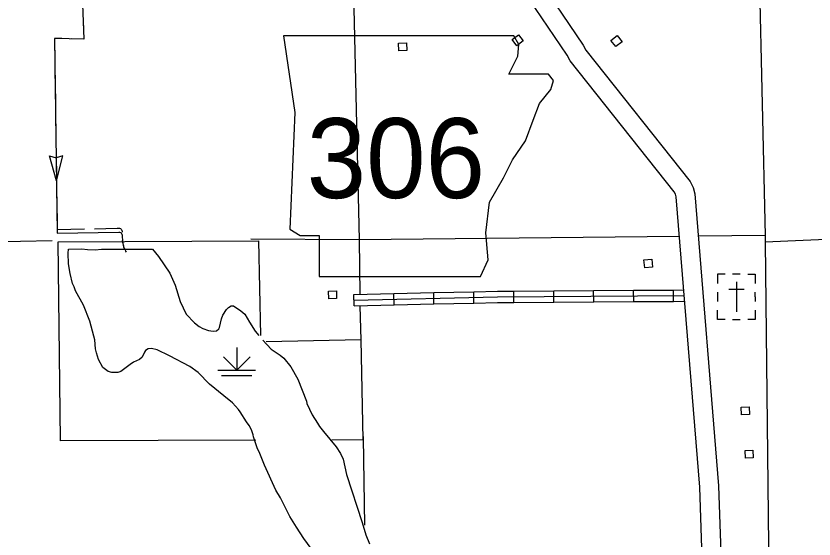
# Model space of a CAD drawing. Extents: x 1084508 to 1142749, y 1057638 to 1093403.
# Drawn here: x 1092618 to 1095928, y 1089787 to 1091956 of the extents above; entities that cross this region are included whole.
import ezdxf

# ---------------------------------------------------------------- set-up
doc = ezdxf.new("R2010")
doc.units = 0
for name, color, linetype in [('Level 10', 7, 'Continuous'), ('Level 21', 7, 'Continuous'), ('Level 32', 7, 'Continuous'), ('Level 35', 7, 'Continuous'), ('Level 4', 7, 'Continuous'), ('Level 43', 7, 'Continuous'), ('Level 44', 7, 'Continuous'), ('Level 5', 7, 'Continuous'), ('Level 56', 7, 'Continuous'), ('Level 57', 7, 'Continuous'), ('Level 7', 7, 'Continuous')]:
    doc.layers.add(name, color=color, linetype=linetype)

msp = doc.modelspace()

# ---------------------------------------------------------------- linework, layer by layer
at = {"layer": 'Level 10'}
for points in [[(1094300.6, 1092611.4), (1094543, 1092450.8), (1094569.1, 1092428), (1094969.7, 1091834.7), (1094981.8, 1091813.8), (1095413.5, 1091269.6), (1095426.6, 1091245.4), (1095433.4, 1091218.2), (1095532, 1090007), (1095553.6, 1089372.3), (1095564.6, 1089178.3)], [(1094300.6, 1092611.4), (1094543, 1092450.8), (1094569.1, 1092428), (1094969.7, 1091834.7), (1094981.8, 1091813.8), (1095413.5, 1091269.6), (1095426.6, 1091245.4), (1095433.4, 1091218.2), (1095532, 1090007), (1095553.6, 1089372.3), (1095564.6, 1089178.3)], [(1095486.4, 1089171.3), (1095475.3, 1089368.7), (1095453.7, 1090002.4), (1095355.7, 1091205.5), (1095352.9, 1091216.7), (1095347.8, 1091226.1), (1094916.7, 1091769.6), (1094903.1, 1091793.1), (1094509.9, 1092375.5), (1094495.3, 1092388.2), (1094257.3, 1092546)], [(1095486.4, 1089171.3), (1095475.3, 1089368.7), (1095453.7, 1090002.4), (1095355.7, 1091205.5), (1095352.9, 1091216.7), (1095347.8, 1091226.1), (1094916.7, 1091769.6), (1094903.1, 1091793.1), (1094509.9, 1092375.5), (1094495.3, 1092388.2), (1094257.3, 1092546)]]:
    msp.add_lwpolyline(points, dxfattribs=at)
at = {"layer": 'Level 21'}
msp.add_lwpolyline([(1093726.8, 1091874.3), (1093774.6, 1091555.6), (1093753.4, 1091072.4), (1093795.9, 1091045.9), (1093875.5, 1091045.9), (1093875.5, 1090875.9), (1094544.6, 1090875.9), (1094576.5, 1090945), (1094565.9, 1091056.5), (1094581.8, 1091183.9), (1094640.2, 1091284.8), (1094677.4, 1091359.2), (1094730.5, 1091438.8), (1094762.3, 1091523.8), (1094788.9, 1091592.8), (1094836.7, 1091651.2), (1094847.3, 1091688.4), (1094826.1, 1091715), (1094661.4, 1091715), (1094698.6, 1091789.3), (1094703.9, 1091837.1), (1094681.9, 1091873.8)], close=True, dxfattribs=at)
at = {"layer": 'Level 32'}
for p, q in [((1094020, 1090754.6), (1094019, 1090801.6)), ((1094185.7, 1090758.1), (1094184.7, 1090805.2)), ((1094351.4, 1090761.6), (1094350.4, 1090808.7)), ((1094517.1, 1090765.2), (1094516.1, 1090812.2)), ((1094682.4, 1090767.7), (1094682.1, 1090814.8)), ((1094848.2, 1090768.9), (1094847.8, 1090816)), ((1095013.9, 1090770.1), (1095013.6, 1090817.2)), ((1095179.6, 1090771.3), (1095179.3, 1090818.4)), ((1095345.3, 1090772.5), (1095345, 1090819.6))]:
    msp.add_line(p, q, dxfattribs=at)
for points in [[(1094019, 1090801.6), (1094184.7, 1090805.2)], [(1094184.7, 1090805.2), (1094350.4, 1090808.7)], [(1094350.4, 1090808.7), (1094516.1, 1090812.2)], [(1094516.1, 1090812.2), (1094614.4, 1090814.3), (1094682.1, 1090814.8)], [(1094682.1, 1090814.8), (1094847.8, 1090816)], [(1094847.8, 1090816), (1095013.6, 1090817.2)], [(1095013.6, 1090817.2), (1095179.3, 1090818.4)], [(1095179.3, 1090818.4), (1095345, 1090819.6)], [(1095345, 1090819.6), (1095388.8, 1090819.9)], [(1094019.5, 1090778.1), (1094614.8, 1090790.8), (1095389, 1090796.4)], [(1094351.4, 1090761.6), (1094517.1, 1090765.2)], [(1094517.1, 1090765.2), (1094615.1, 1090767.3), (1094682.4, 1090767.7)], [(1094682.4, 1090767.7), (1094848.2, 1090768.9)], [(1094848.2, 1090768.9), (1095013.9, 1090770.1)], [(1095013.9, 1090770.1), (1095179.6, 1090771.3)], [(1095179.6, 1090771.3), (1095345.3, 1090772.5)], [(1095345.3, 1090772.5), (1095389.2, 1090772.9)], [(1094020, 1090754.6), (1094185.7, 1090758.1)], [(1094185.7, 1090758.1), (1094351.4, 1090761.6)]]:
    msp.add_lwpolyline(points, dxfattribs=at)
at = {"layer": 'Level 35'}
msp.add_line((1092836.3, 1090989), (1092890.4, 1090990.6), dxfattribs=at)
for points in [[(1092940.6, 1090628.6), (1092924.4, 1090691), (1092898.1, 1090756.1), (1092865, 1090816.6), (1092859.4, 1090832.2), (1092852.5, 1090847), (1092842.2, 1090887.6), (1092835.6, 1090928.3), (1092834.3, 1090971.7), (1092836.3, 1090989)], [(1092890.4, 1090990.3), (1092915.1, 1090987.6), (1092946.2, 1090986.7), (1092973.1, 1090988.3), (1093184.8, 1090989.5)], [(1093184.8, 1090989.5), (1093208.6, 1090958), (1093255.6, 1090889.2), (1093277.9, 1090839.7), (1093298.6, 1090771.8), (1093323.9, 1090719.8), (1093358, 1090683.3), (1093377.4, 1090668.9), (1093393.5, 1090659.4), (1093415.8, 1090651.4), (1093435.8, 1090649), (1093449.3, 1090650.2), (1093459, 1090658.1), (1093461.4, 1090663.8)], [(1093461.4, 1090663.8), (1093470.1, 1090700.7), (1093476.4, 1090715.4), (1093490.7, 1090738.6), (1093499.8, 1090746.5), (1093510.3, 1090753.9), (1093520.4, 1090753.6), (1093550.7, 1090732.7), (1093566.4, 1090718.8), (1093586.5, 1090686.8), (1093610.5, 1090649.3), (1093625.3, 1090630.5)], [(1093541.3, 1090323.5), (1093516.4, 1090351.5), (1093480.6, 1090381.1), (1093420.3, 1090428.6), (1093373.2, 1090477.2), (1093339.5, 1090502.4), (1093254.1, 1090546.5), (1093203.1, 1090571.6), (1093179.9, 1090577.1), (1093166.1, 1090575.9), (1093155, 1090569.2), (1093150.3, 1090561.5), (1093140.9, 1090541), (1093129.7, 1090531.1), (1093104.9, 1090520.1), (1093091.1, 1090510.8), (1093053.4, 1090481), (1093040, 1090477.3), (1093015.5, 1090477.7), (1093000.2, 1090482.2), (1092978.2, 1090498), (1092959.9, 1090531), (1092951.3, 1090559.7), (1092947.6, 1090575.3), (1092944.3, 1090612.4), (1092940.6, 1090628.6)], [(1093641.8, 1090611.9), (1093676.9, 1090574.9), (1093713.1, 1090549.2), (1093728.4, 1090536.5), (1093757.1, 1090501), (1093786.7, 1090449.9), (1093822.2, 1090358), (1093823.8, 1090349.2), (1093846.3, 1090301.5), (1093869, 1090267.7), (1093876.4, 1090254.1), (1093887.1, 1090239.4), (1093893.6, 1090233.1), (1093945.1, 1090168.8), (1093963.4, 1090142.1)], [(1093842.3, 1089747), (1093811.8, 1089789.3), (1093781.7, 1089835.5), (1093753.7, 1089879.8), (1093714.9, 1089957.1), (1093696.1, 1089988.8), (1093648.1, 1090093.1), (1093629.4, 1090141), (1093618.4, 1090164.5), (1093602.8, 1090211.1), (1093601.9, 1090219.6), (1093594.2, 1090239.8), (1093584.4, 1090258.3), (1093574.1, 1090273.1), (1093548.3, 1090314.9), (1093541.3, 1090323.5)], [(1093963.4, 1090142.1), (1093975.3, 1090117.4), (1093988.7, 1090054.2), (1094054.3, 1089855.1), (1094069.5, 1089804), (1094084.7, 1089766.8)]]:
    msp.add_lwpolyline(points, dxfattribs=at)
at = {"layer": 'Level 4'}
msp.add_lwpolyline([(1095683.4, 1092908.6), (1095686.9, 1092721.2), (1095687.7, 1092681.2), (1095724.4, 1091045.1), (1095725.5, 1091017.6), (1095743.4, 1089383.2)], dxfattribs=at)
at = {"layer": 'Level 43'}
for p, q in [((1092785.9, 1091271.8), (1092756.5, 1091375.4)), ((1092756.5, 1091375.4), (1092784.3, 1091368.4)), ((1092812.3, 1091376.2), (1092784.7, 1091368.4)), ((1092785.9, 1091271.8), (1092812.3, 1091376.2))]:
    msp.add_line(p, q, dxfattribs=at)
for points in [[(1092889.3, 1092114), (1092898.7, 1091860.5), (1092777.7, 1091862.9), (1092788.9, 1091055)], [(1092895.9, 1091935.4), (1092898.7, 1091860.5), (1092849.4, 1091861.5)], [(1092808, 1091862.3), (1092777.7, 1091862.9), (1092779, 1091768.9)], [(1092779.6, 1091727.5), (1092781.3, 1091603.2)], [(1092781.9, 1091561.8), (1092783.6, 1091437.5)], [(1092784.1, 1091396), (1092785.9, 1091271.8)], [(1092786.4, 1091230.3), (1092787.3, 1091168.2)], [(1092787.3, 1091168.2), (1092788.1, 1091106)], [(1092788.4, 1091070.7), (1092902.8, 1091073)], [(1092944.2, 1091073.8), (1093037, 1091075.7)], [(1093037.3, 1091075.9), (1093044.1, 1091076), (1093047.3, 1091075.5), (1093051.1, 1091074.4), (1093053.7, 1091071.9), (1093055.7, 1091069.2), (1093056.4, 1091067.6), (1093057.8, 1091063), (1093057.8, 1091062.3), (1093058.2, 1091059.1)], [(1092788.7, 1091055), (1093044.1, 1091060.1)], [(1093044.1, 1091060.1), (1093047.3, 1091059.6), (1093051.1, 1091058.5), (1093053.7, 1091056.1), (1093055.7, 1091053.3), (1093056.4, 1091051.8), (1093057.9, 1091047.1), (1093057.9, 1091046.5), (1093058.9, 1091035.5), (1093059.4, 1091029.8), (1093059.9, 1091024.8), (1093060.8, 1091017.9), (1093061, 1091012.9), (1093061.9, 1091006.6), (1093063.3, 1091002.3), (1093064.1, 1090998.5), (1093065.5, 1090994.8), (1093068.2, 1090989.8), (1093070.2, 1090986.1), (1093072.3, 1090980.5), (1093075.3, 1090976.9)], [(1093058.6, 1091025.2), (1093064.1, 1090998.5), (1093065.5, 1090994.8), (1093068.2, 1090989.8), (1093070.2, 1090986.1), (1093072.3, 1090980.5), (1093075.3, 1090976.9)]]:
    msp.add_lwpolyline(points, dxfattribs=at)
at = {"layer": 'Level 44'}
for p, q in [((1093533.4, 1090581.1), (1093533.4, 1090487)), ((1093533.4, 1090487), (1093477.9, 1090542.5)), ((1093533.4, 1090487), (1093588.9, 1090542.5)), ((1093454.9, 1090487), (1093611.9, 1090487)), ((1093470.6, 1090465.6), (1093596.2, 1090465.6))]:
    msp.add_line(p, q, dxfattribs=at)
at = {"layer": 'Level 5'}
for points in [[(1094000.2, 1092800.1), (1094002.1, 1092708.2), (1094041.1, 1091028.2)], [(1095368.8, 1091041.9), (1094041.1, 1091028.2), (1093592.2, 1091030.3)], [(1095724.3, 1091045.4), (1095448.4, 1091042.7)], [(1096481.2, 1091050.7), (1095725.5, 1091017.6)], [(1092767.4, 1091023.5), (1092372.1, 1091014.9), (1090719.6, 1090980.1), (1089989.6, 1090961.9)], [(1094041.1, 1091028.2), (1094043.8, 1090802.2)], [(1094044.6, 1090754.6), (1094047.8, 1090612.2)], [(1094056.7, 1090220.7), (1094057.1, 1090206.1), (1094063.8, 1089844)]]:
    msp.add_lwpolyline(points, dxfattribs=at)
at = {"layer": 'Level 56'}
for points in [[(1094675.9, 1091858.8), (1094702, 1091878.5), (1094721.7, 1091852.3), (1094695.6, 1091832.7)], [(1095105.7, 1091828.8), (1095085.5, 1091854.5), (1095111.3, 1091874.7), (1095131.5, 1091849)], [(1094205.6, 1091811.1), (1094204.4, 1091843.8), (1094237.2, 1091845), (1094238.4, 1091812.4)], [(1095225.3, 1090911.7), (1095222.3, 1090944.2), (1095255, 1090947.1), (1095257.9, 1090914.6)], [(1093915.1, 1090782.7), (1093913.8, 1090815.3), (1093946.6, 1090816.6), (1093947.8, 1090783.9)], [(1095626.7, 1090301.6), (1095625.5, 1090334.2), (1095658.3, 1090335.5), (1095659.5, 1090302.8)], [(1095642.8, 1090121.8), (1095641.6, 1090154.4), (1095674.3, 1090155.7), (1095675.6, 1090123)]]:
    msp.add_lwpolyline(points, close=True, dxfattribs=at)
at = {"layer": 'Level 57'}
for p, q in [((1095621.4, 1090885.5), (1095590, 1090885.5)), ((1095605.5, 1090854.1), (1095605.5, 1090728.6)), ((1095527.1, 1090810.7), (1095527.1, 1090771.4)), ((1095574.2, 1090822.7), (1095637.2, 1090822.7)), ((1095684, 1090791.3), (1095684, 1090810.7)), ((1095605.5, 1090791.3), (1095605.5, 1090791.3)), ((1095605.5, 1090791.3), (1095605.5, 1090791.3)), ((1095684, 1090791.3), (1095684, 1090771.4)), ((1095590, 1090697.2), (1095621.4, 1090697.2))]:
    msp.add_line(p, q, dxfattribs=at)
for points in [[(1095558.5, 1090885.5), (1095527.1, 1090885.5), (1095527.1, 1090846.3)], [(1095652.6, 1090885.5), (1095684, 1090885.5), (1095684, 1090846.3)], [(1095558.5, 1090697.2), (1095527.1, 1090697.2), (1095527.1, 1090736.4)], [(1095684, 1090736.4), (1095684, 1090697.2), (1095652.6, 1090697.2)]]:
    msp.add_lwpolyline(points, dxfattribs=at)
at = {"layer": 'Level 7'}
for points in [[(1093612.1, 1090196.4), (1092801.9, 1090194), (1092801.9, 1090196.3), (1092792.5, 1091019.3), (1093623.8, 1091024.1), (1093631.6, 1090631.4)], [(1093655, 1090606), (1094047.7, 1090613.9), (1094056, 1090197.8), (1093927.3, 1090197.4)]]:
    msp.add_lwpolyline(points, dxfattribs=at)

# ---------------------------------------------------------------- texts
at = {"layer": 'Level 21'}
msp.add_text('306', height=331.46, dxfattribs=at).set_placement((1093823.6, 1091200.9))

doc.saveas('drawing.dxf')
